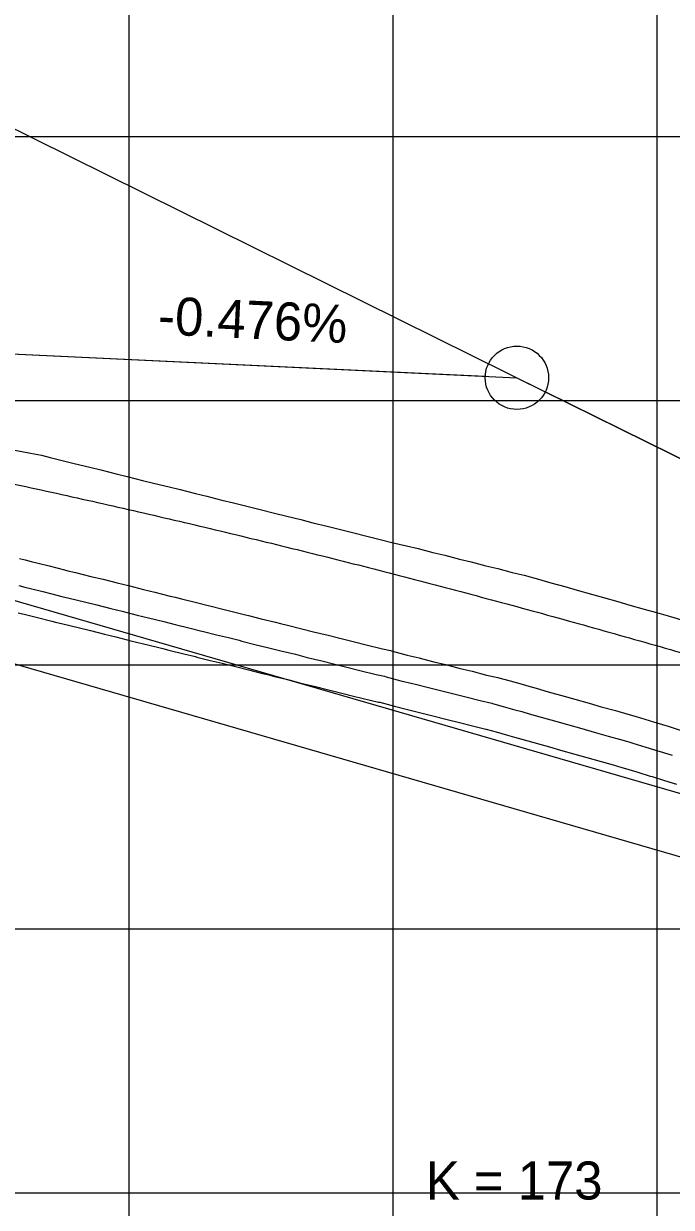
# Model space of a CAD drawing. Extents: x -7164 to 2214450, y -19642 to 253469.
# Drawn here: x 2180 to 2302.7, y -1652.8 to -1428.6 of the extents above; entities that cross this region are included whole.
import ezdxf

# ---------------------------------------------------------------- set-up
doc = ezdxf.new("R2010")
doc.units = 0
for name, color, linetype in [('DESIGN - PROFILE - Proposed', 7, 'Continuous'), ('DESIGN - PROFILE - Proposed Curve Text', 7, 'Continuous'), ('DESIGN - PROFILE - Proposed Text', 7, 'Continuous'), ('DESIGN - SHEET - Light Grid', 7, 'Continuous'), ('SURVEY - PROFILE - Drainage - Storm Sewer', 7, 'Continuous'), ('SURVEY - PROFILE - Ground Line with Text', 7, 'Continuous'), ('SURVEY - PROFILE - Utilities - Cable with Text', 7, 'Continuous'), ('SURVEY - PROFILE - Utilities - Electric with Text', 7, 'Continuous'), ('XTREE', 7, 'Continuous')]:
    doc.layers.add(name, color=color, linetype=linetype)

msp = doc.modelspace()

# ---------------------------------------------------------------- linework, layer by layer
at = {"layer": 'DESIGN - PROFILE - Proposed'}
msp.add_spline([(1885.96, -1477.23), (1901.46, -1478.04), (1916.96, -1478.98), (1932.46, -1480.07), (1947.96, -1481.29), (1963.46, -1482.65), (1978.96, -1484.15), (1994.46, -1485.79), (2009.96, -1487.57), (2025.46, -1489.49), (2040.96, -1491.54), (2056.46, -1493.73), (2071.96, -1496.07), (2087.46, -1498.54), (2102.96, -1501.15), (2118.46, -1503.9), (2133.96, -1506.79), (2149.46, -1509.81), (2164.96, -1512.98), (2180.46, -1516.28), (2195.96, -1519.72), (2211.46, -1523.3), (2226.96, -1527.02), (2242.46, -1530.88), (2257.96, -1534.88), (2273.46, -1539.01), (2288.96, -1543.29), (2304.46, -1547.7), (2319.96, -1552.25), (2335.46, -1556.94), (2350.96, -1561.77), (2366.46, -1566.74), (2381.96, -1571.85), (2397.46, -1577.09), (2412.96, -1582.48), (2428.46, -1588), (2443.96, -1593.66), (2459.46, -1599.46), (2474.96, -1605.4), (2490.46, -1611.48), (2505.96, -1617.69), (2521.46, -1624.05), (2536.96, -1630.54), (2552.46, -1637.18), (2567.96, -1643.95), (2583.46, -1650.86), (2598.96, -1657.9), (2614.46, -1665.09), (2629.96, -1672.42), (2645.46, -1679.88), (2660.96, -1687.48)], degree=3, dxfattribs=at)
msp.add_spline([(1885.96, -1477.23), (1901.46, -1478.04), (1916.96, -1478.98), (1932.46, -1480.07), (1947.96, -1481.29), (1963.46, -1482.65), (1978.96, -1484.15), (1994.46, -1485.79), (2009.96, -1487.57), (2025.46, -1489.49), (2040.96, -1491.54), (2056.46, -1493.73), (2071.96, -1496.07), (2087.46, -1498.54), (2102.96, -1501.15), (2118.46, -1503.9), (2133.96, -1506.79), (2149.46, -1509.81), (2164.96, -1512.98), (2180.46, -1516.28), (2195.96, -1519.72), (2211.46, -1523.3), (2226.96, -1527.02), (2242.46, -1530.88), (2257.96, -1534.88), (2273.46, -1539.01), (2288.96, -1543.29), (2304.46, -1547.7), (2319.96, -1552.25), (2335.46, -1556.94), (2350.96, -1561.77), (2366.46, -1566.74), (2381.96, -1571.85), (2397.46, -1577.09), (2412.96, -1582.48), (2428.46, -1588), (2443.96, -1593.66), (2459.46, -1599.46), (2474.96, -1605.4), (2490.46, -1611.48), (2505.96, -1617.69), (2521.46, -1624.05), (2536.96, -1630.54), (2552.46, -1637.18), (2567.96, -1643.95), (2583.46, -1650.86), (2598.96, -1657.9), (2614.46, -1665.09), (2629.96, -1672.42), (2645.46, -1679.88), (2660.96, -1687.48)], degree=3, dxfattribs=at)
at = {"layer": 'DESIGN - PROFILE - Proposed Text'}
for p, q in [((1885.96, -1477.23), (2267.47, -1495.39)), ((1885.96, -1477.23), (2267.47, -1495.39)), ((2660.96, -1687.48), (2278.84, -1498.33)), ((2660.96, -1687.48), (2278.84, -1498.33))]:
    msp.add_line(p, q, dxfattribs=at)
msp.add_circle((2273.46, -1495.67), 6, dxfattribs=at)
msp.add_circle((2273.46, -1495.67), 6, dxfattribs=at)
at = {"layer": 'DESIGN - SHEET - Light Grid'}
for p, q in [((2200, -3000), (2200, -1000)), ((2200, -3000), (2200, -1000)), ((2250, -3000), (2250, -1000)), ((2250, -3000), (2250, -1000)), ((2300, -3000), (2300, -1000)), ((2300, -3000), (2300, -1000)), ((0, -1450), (12400, -1450)), ((0, -1450), (12400, -1450)), ((0, -1500), (12400, -1500)), ((0, -1500), (12400, -1500)), ((0, -1550), (12400, -1550)), ((0, -1550), (12400, -1550)), ((0, -1600), (12400, -1600)), ((0, -1600), (12400, -1600)), ((0, -1650), (12400, -1650)), ((0, -1650), (12400, -1650))]:
    msp.add_line(p, q, dxfattribs=at)
at = {"layer": 'SURVEY - PROFILE - Drainage - Storm Sewer'}
for p, q in [((2102.49, -1515.9), (2548.32, -1645)), ((2102.49, -1515.9), (2548.32, -1645)), ((2102.49, -1527.9), (2548.32, -1657)), ((2102.49, -1527.9), (2548.32, -1657))]:
    msp.add_line(p, q, dxfattribs=at)
at = {"layer": 'SURVEY - PROFILE - Ground Line with Text'}
for points in [[(2178.38, -1509.41), (2181.32, -1509.96), (2183.38, -1510.34), (2185.08, -1510.75), (2187.56, -1511.38), (2189.62, -1511.88), (2192.56, -1512.62), (2194.62, -1513.12), (2197.56, -1513.86), (2199.63, -1514.36), (2202.56, -1515.1), (2204.65, -1515.61), (2207.56, -1516.34), (2209.68, -1516.86), (2212.55, -1517.58), (2214.72, -1518.11), (2217.55, -1518.82), (2219.76, -1519.36), (2222.55, -1520.06), (2224.82, -1520.61), (2227.55, -1521.3), (2229.85, -1521.89), (2232.56, -1522.54), (2234.81, -1523.13), (2237.55, -1523.79), (2239.79, -1524.36), (2242.55, -1525.03), (2244.77, -1525.6), (2247.55, -1526.27), (2249.76, -1526.84), (2252.55, -1527.51), (2254.77, -1528.02), (2257.56, -1528.77), (2259.78, -1529.29), (2262.56, -1530.04), (2264.8, -1530.55), (2267.55, -1531.3), (2269.82, -1531.82)], [(2178.38, -1509.41), (2181.32, -1509.96), (2183.38, -1510.34), (2185.08, -1510.75), (2187.56, -1511.38), (2189.62, -1511.88), (2192.56, -1512.62), (2194.62, -1513.12), (2197.56, -1513.86), (2199.63, -1514.36), (2202.56, -1515.1), (2204.65, -1515.61), (2207.56, -1516.34), (2209.68, -1516.86), (2212.55, -1517.58), (2214.72, -1518.11), (2217.55, -1518.82), (2219.76, -1519.36), (2222.55, -1520.06), (2224.82, -1520.61), (2227.55, -1521.3), (2229.85, -1521.89), (2232.56, -1522.54), (2234.81, -1523.13), (2237.55, -1523.79), (2239.79, -1524.36), (2242.55, -1525.03), (2244.77, -1525.6), (2247.55, -1526.27), (2249.76, -1526.84), (2252.55, -1527.51), (2254.77, -1528.02), (2257.56, -1528.77), (2259.78, -1529.29), (2262.56, -1530.04), (2264.8, -1530.55), (2267.55, -1531.3), (2269.82, -1531.82)], [(2269.82, -1531.82), (2272.55, -1532.55), (2274.86, -1533.08), (2277.55, -1533.81), (2279.88, -1534.48), (2282.56, -1535.22), (2284.87, -1535.89), (2287.56, -1536.64), (2289.86, -1537.3), (2292.55, -1538.05), (2294.86, -1538.71), (2297.55, -1539.46), (2299.87, -1540.12), (2302.55, -1540.87), (2302.56, -1540.87), (2305.24, -1541.72)], [(2269.82, -1531.82), (2272.55, -1532.55), (2274.86, -1533.08), (2277.55, -1533.81), (2279.88, -1534.48), (2282.56, -1535.22), (2284.87, -1535.89), (2287.56, -1536.64), (2289.86, -1537.3), (2292.55, -1538.05), (2294.86, -1538.71), (2297.55, -1539.46), (2299.87, -1540.12), (2302.55, -1540.87), (2302.56, -1540.87), (2305.24, -1541.72)]]:
    msp.add_lwpolyline(points, dxfattribs=at)
at = {"layer": 'SURVEY - PROFILE - Utilities - Cable with Text'}
msp.add_lwpolyline([(2179.01, -1540.16), (2180.36, -1540.5), (2182.43, -1541), (2185.36, -1541.74), (2186.07, -1541.92), (2187.43, -1542.24), (2190.34, -1542.98), (2192.67, -1543.55), (2195.36, -1544.23), (2197.46, -1544.73), (2200.36, -1545.47), (2202.49, -1545.98), (2205.36, -1546.71), (2206.37, -1546.95), (2207.53, -1547.23), (2210.36, -1547.95), (2212.57, -1548.48), (2212.85, -1548.55), (2215.36, -1549.19), (2217.64, -1549.73), (2219.62, -1550.24), (2220.14, -1550.37), (2222.59, -1551), (2225.29, -1551.65), (2226.21, -1551.89), (2227.56, -1552.23), (2230.3, -1552.89), (2232.53, -1553.47), (2235.3, -1554.14), (2237.52, -1554.71), (2240.3, -1555.38), (2242.51, -1555.95), (2245.67, -1556.71), (2247.24, -1557.07), (2247.49, -1557.13), (2250.28, -1557.88), (2252.5, -1558.4), (2252.99, -1558.53), (2255.28, -1559.14), (2257.52, -1559.66), (2260.28, -1560.41), (2262.56, -1560.93), (2265.29, -1561.66), (2267.57, -1562.19), (2267.61, -1562.2), (2269.53, -1562.71), (2271.7, -1563.34), (2273.02, -1563.71), (2274.39, -1564.09), (2276.69, -1564.75), (2279.66, -1565.58), (2281.7, -1566.17), (2284.4, -1566.92), (2286.71, -1567.58), (2289.4, -1568.33), (2291.72, -1568.99), (2293.34, -1569.44), (2294.02, -1569.63), (2296.39, -1570.38), (2298.7, -1571.08), (2299.09, -1571.2), (2301.42, -1571.94), (2303.71, -1572.63)], dxfattribs=at)
msp.add_lwpolyline([(2179.01, -1540.16), (2180.36, -1540.5), (2182.43, -1541), (2185.36, -1541.74), (2186.07, -1541.92), (2187.43, -1542.24), (2190.34, -1542.98), (2192.67, -1543.55), (2195.36, -1544.23), (2197.46, -1544.73), (2200.36, -1545.47), (2202.49, -1545.98), (2205.36, -1546.71), (2206.37, -1546.95), (2207.53, -1547.23), (2210.36, -1547.95), (2212.57, -1548.48), (2212.85, -1548.55), (2215.36, -1549.19), (2217.64, -1549.73), (2219.62, -1550.24), (2220.14, -1550.37), (2222.59, -1551), (2225.29, -1551.65), (2226.21, -1551.89), (2227.56, -1552.23), (2230.3, -1552.89), (2232.53, -1553.47), (2235.3, -1554.14), (2237.52, -1554.71), (2240.3, -1555.38), (2242.51, -1555.95), (2245.67, -1556.71), (2247.24, -1557.07), (2247.49, -1557.13), (2250.28, -1557.88), (2252.5, -1558.4), (2252.99, -1558.53), (2255.28, -1559.14), (2257.52, -1559.66), (2260.28, -1560.41), (2262.56, -1560.93), (2265.29, -1561.66), (2267.57, -1562.19), (2267.61, -1562.2), (2269.53, -1562.71), (2271.7, -1563.34), (2273.02, -1563.71), (2274.39, -1564.09), (2276.69, -1564.75), (2279.66, -1565.58), (2281.7, -1566.17), (2284.4, -1566.92), (2286.71, -1567.58), (2289.4, -1568.33), (2291.72, -1568.99), (2293.34, -1569.44), (2294.02, -1569.63), (2296.39, -1570.38), (2298.7, -1571.08), (2299.09, -1571.2), (2301.42, -1571.94), (2303.71, -1572.63)], dxfattribs=at)
at = {"layer": 'SURVEY - PROFILE - Utilities - Electric with Text'}
for points in [[(2179.22, -1529.91), (2180.29, -1530.17), (2181.46, -1530.47), (2182.77, -1530.8), (2184.83, -1531.29), (2187.76, -1532.04), (2188.42, -1532.2), (2189.83, -1532.54), (2192.75, -1533.28), (2195.08, -1533.84), (2197.76, -1534.52), (2199.86, -1535.03), (2202.76, -1535.76), (2204.89, -1536.27), (2207.76, -1537), (2208.72, -1537.23), (2209.92, -1537.52), (2212.76, -1538.24), (2214.97, -1538.77), (2215.3, -1538.86), (2217.76, -1539.48), (2220.03, -1540.03), (2222.07, -1540.54), (2222.61, -1540.68), (2225.01, -1541.3), (2227.72, -1541.95), (2228.71, -1542.21), (2229.98, -1542.53), (2232.72, -1543.19), (2234.95, -1543.77), (2237.72, -1544.43), (2239.94, -1545.01), (2242.72, -1545.67), (2244.93, -1546.25), (2247.97, -1546.98), (2249.5, -1547.33), (2249.92, -1547.43), (2252.7, -1548.18), (2254.93, -1548.69), (2255.58, -1548.87), (2257.71, -1549.44), (2259.95, -1549.96), (2262.71, -1550.7), (2264.98, -1551.23), (2267.71, -1551.96), (2269.82, -1552.45), (2270.03, -1552.5), (2272.21, -1553.08), (2274.43, -1553.72), (2275.71, -1554.07), (2277.11, -1554.47), (2279.41, -1555.13), (2282.39, -1555.96), (2284.42, -1556.54), (2287.12, -1557.29), (2289.43, -1557.96), (2292.12, -1558.7), (2294.44, -1559.37), (2296.02, -1559.81), (2296.87, -1560.05), (2299.34, -1560.83), (2301.66, -1561.53), (2302.1, -1561.67), (2304.37, -1562.39)], [(2179.22, -1529.91), (2180.29, -1530.17), (2181.46, -1530.47), (2182.77, -1530.8), (2184.83, -1531.29), (2187.76, -1532.04), (2188.42, -1532.2), (2189.83, -1532.54), (2192.75, -1533.28), (2195.08, -1533.84), (2197.76, -1534.52), (2199.86, -1535.03), (2202.76, -1535.76), (2204.89, -1536.27), (2207.76, -1537), (2208.72, -1537.23), (2209.92, -1537.52), (2212.76, -1538.24), (2214.97, -1538.77), (2215.3, -1538.86), (2217.76, -1539.48), (2220.03, -1540.03), (2222.07, -1540.54), (2222.61, -1540.68), (2225.01, -1541.3), (2227.72, -1541.95), (2228.71, -1542.21), (2229.98, -1542.53), (2232.72, -1543.19), (2234.95, -1543.77), (2237.72, -1544.43), (2239.94, -1545.01), (2242.72, -1545.67), (2244.93, -1546.25), (2247.97, -1546.98), (2249.5, -1547.33), (2249.92, -1547.43), (2252.7, -1548.18), (2254.93, -1548.69), (2255.58, -1548.87), (2257.71, -1549.44), (2259.95, -1549.96), (2262.71, -1550.7), (2264.98, -1551.23), (2267.71, -1551.96), (2269.82, -1552.45), (2270.03, -1552.5), (2272.21, -1553.08), (2274.43, -1553.72), (2275.71, -1554.07), (2277.11, -1554.47), (2279.41, -1555.13), (2282.39, -1555.96), (2284.42, -1556.54), (2287.12, -1557.29), (2289.43, -1557.96), (2292.12, -1558.7), (2294.44, -1559.37), (2296.02, -1559.81), (2296.87, -1560.05), (2299.34, -1560.83), (2301.66, -1561.53), (2302.1, -1561.67), (2304.37, -1562.39)], [(2179.09, -1535.03), (2180.24, -1535.31), (2181.56, -1535.65), (2183.63, -1536.15), (2186.56, -1536.89), (2187.25, -1537.06), (2188.63, -1537.39), (2191.55, -1538.13), (2193.88, -1538.69), (2196.56, -1539.37), (2198.66, -1539.88), (2201.56, -1540.61), (2203.69, -1541.13), (2206.56, -1541.85), (2207.55, -1542.09), (2208.73, -1542.38), (2211.56, -1543.09), (2213.77, -1543.63), (2214.07, -1543.7), (2216.56, -1544.33), (2218.83, -1544.88), (2220.85, -1545.39), (2221.38, -1545.52), (2223.8, -1546.15), (2226.5, -1546.8), (2227.46, -1547.05), (2228.77, -1547.38), (2231.51, -1548.04), (2233.74, -1548.62), (2236.51, -1549.28), (2238.73, -1549.86), (2241.51, -1550.53), (2243.72, -1551.1), (2246.82, -1551.84), (2248.37, -1552.2), (2248.7, -1552.28), (2251.49, -1553.03), (2253.71, -1553.54), (2254.28, -1553.7), (2256.49, -1554.29), (2258.74, -1554.81), (2261.5, -1555.55), (2263.77, -1556.08), (2266.5, -1556.81), (2268.69, -1557.32), (2268.82, -1557.35), (2270.87, -1557.9), (2273.07, -1558.53), (2274.37, -1558.89), (2275.75, -1559.28), (2278.05, -1559.94), (2281.03, -1560.77), (2283.06, -1561.35), (2285.76, -1562.1), (2288.07, -1562.77), (2290.76, -1563.52), (2293.08, -1564.18), (2294.68, -1564.63), (2295.44, -1564.84), (2297.87, -1565.61), (2300.18, -1566.3), (2300.59, -1566.44), (2302.89, -1567.16)], [(2179.09, -1535.03), (2180.24, -1535.31), (2181.56, -1535.65), (2183.63, -1536.15), (2186.56, -1536.89), (2187.25, -1537.06), (2188.63, -1537.39), (2191.55, -1538.13), (2193.88, -1538.69), (2196.56, -1539.37), (2198.66, -1539.88), (2201.56, -1540.61), (2203.69, -1541.13), (2206.56, -1541.85), (2207.55, -1542.09), (2208.73, -1542.38), (2211.56, -1543.09), (2213.77, -1543.63), (2214.07, -1543.7), (2216.56, -1544.33), (2218.83, -1544.88), (2220.85, -1545.39), (2221.38, -1545.52), (2223.8, -1546.15), (2226.5, -1546.8), (2227.46, -1547.05), (2228.77, -1547.38), (2231.51, -1548.04), (2233.74, -1548.62), (2236.51, -1549.28), (2238.73, -1549.86), (2241.51, -1550.53), (2243.72, -1551.1), (2246.82, -1551.84), (2248.37, -1552.2), (2248.7, -1552.28), (2251.49, -1553.03), (2253.71, -1553.54), (2254.28, -1553.7), (2256.49, -1554.29), (2258.74, -1554.81), (2261.5, -1555.55), (2263.77, -1556.08), (2266.5, -1556.81), (2268.69, -1557.32), (2268.82, -1557.35), (2270.87, -1557.9), (2273.07, -1558.53), (2274.37, -1558.89), (2275.75, -1559.28), (2278.05, -1559.94), (2281.03, -1560.77), (2283.06, -1561.35), (2285.76, -1562.1), (2288.07, -1562.77), (2290.76, -1563.52), (2293.08, -1564.18), (2294.68, -1564.63), (2295.44, -1564.84), (2297.87, -1565.61), (2300.18, -1566.3), (2300.59, -1566.44), (2302.89, -1567.16)]]:
    msp.add_lwpolyline(points, dxfattribs=at)
at = {"layer": 'XTREE'}
for p, q in [((2150, -1434.56), (2278.84, -1498.33)), ((2150, -1434.56), (2278.84, -1498.33)), ((1881.45, -1477.01), (2273.46, -1495.67)), ((1881.45, -1477.01), (2273.46, -1495.67)), ((2273.46, -1495.67), (3810, -2256.26)), ((2273.46, -1495.67), (3810, -2256.26))]:
    msp.add_line(p, q, dxfattribs=at)

# ---------------------------------------------------------------- texts
at = {"layer": 'DESIGN - PROFILE - Proposed Curve Text'}
msp.add_text('K = 173', height=7.2, dxfattribs=at).set_placement((2256.21, -1651.27))
msp.add_text('K = 173', height=7.2, dxfattribs=at).set_placement((2256.21, -1651.27))
at = {"layer": 'DESIGN - PROFILE - Proposed Text'}
msp.add_text('-0.476%', height=7.2, rotation=357.275, dxfattribs=at).set_placement((2205.36, -1487.43))
msp.add_text('-0.476%', height=7.2, rotation=357.275, dxfattribs=at).set_placement((2205.36, -1487.43))

doc.saveas('drawing.dxf')
